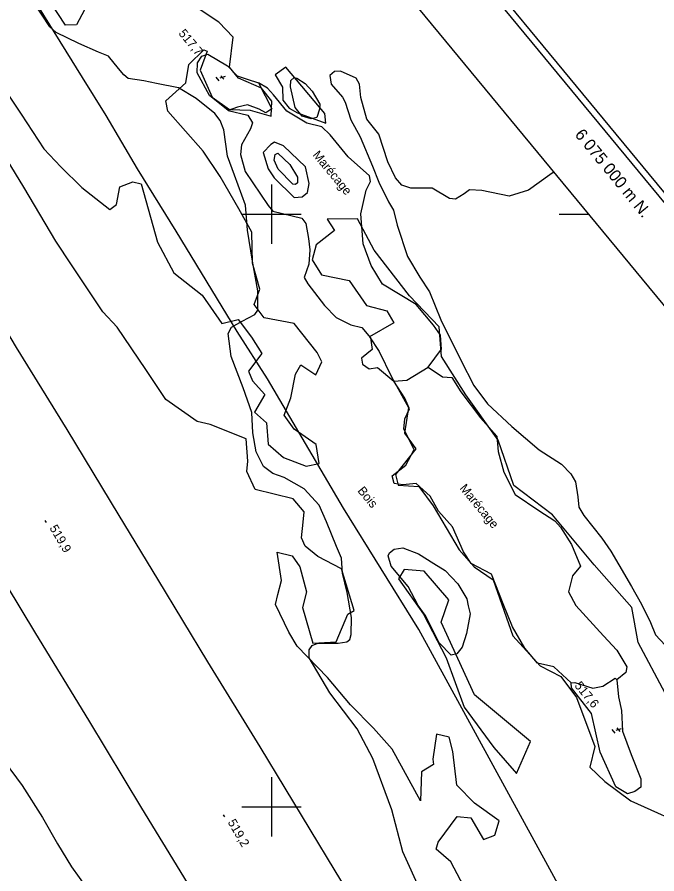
# Model space of a CAD drawing. Extents: x 347312 to 350503, y 6073086 to 6076432.
# Drawn here: x 349614.2 to 349830, y 6074777.4 to 6075066.4 of the extents above; entities that cross this region are included whole.
import ezdxf

# ---------------------------------------------------------------- set-up
doc = ezdxf.new("R2010")
doc.units = 0
for name, color, linetype in [('Level 2', 7, 'Continuous'), ('Level 25', 7, 'Continuous'), ('Level 3', 7, 'Continuous'), ('Level 37', 7, 'Continuous'), ('Level 4', 7, 'Continuous'), ('Level 44', 7, 'Continuous'), ('Level 60', 7, 'Continuous'), ('Level 61', 7, 'Continuous'), ('Level 7', 7, 'Continuous')]:
    doc.layers.add(name, color=color, linetype=linetype)

msp = doc.modelspace()

# ---------------------------------------------------------------- linework, layer by layer
at = {"layer": 'Level 2'}
for points in [[(349715.61, 6074855.28), (349722.47, 6074855.21), (349725.44, 6074855.69), (349726.44, 6074856.45), (349726.88, 6074858.16), (349726.95, 6074863.96), (349725.52, 6074872.36), (349723.99, 6074878.91), (349723.62, 6074883.9), (349721.98, 6074887.82), (349718.54, 6074896.13), (349716.07, 6074901.75), (349711.08, 6074907.35), (349704.3, 6074911.15), (349700.44, 6074912.54), (349697.35, 6074914.89), (349694.86, 6074919.82), (349693.68, 6074926.24), (349693.35, 6074933.07), (349690.47, 6074941.34), (349686.4, 6074952.01), (349685.37, 6074959.68), (349686.5, 6074961.83), (349690.06, 6074963.84), (349694.34, 6074966.16), (349695.36, 6074967.54), (349695.38, 6074974.15), (349693.65, 6074984.09), (349691.93, 6074994.57), (349691.22, 6075003.05), (349687.58, 6075013.14), (349685.13, 6075019.49), (349683.88, 6075028.43), (349682.69, 6075031.57), (349680.85, 6075033.94), (349674.57, 6075039.03), (349668.6, 6075042.59), (349661.25, 6075044.01), (349656.92, 6075044.97), (349651.68, 6075045.75), (349650.2, 6075046.99), (349648.38, 6075049.16), (349644.98, 6075053.23), (349641.68, 6075054.66), (349635.06, 6075057.54), (349627.41, 6075061.21), (349625.22, 6075063.2), (349620.06, 6075071.08)], [(349713.72, 6075041.52), (349716.34, 6075037.12), (349716.24, 6075035.45), (349715.33, 6075032.58), (349713.42, 6075032.18), (349710.31, 6075033.03), (349708, 6075035.97), (349706.38, 6075042.95), (349706.48, 6075045.07), (349707.63, 6075046.03), (349708.55, 6075045.83), (349711.33, 6075044.03), (349713.72, 6075041.52)], [(349795.33, 6075014.24), (349793.91, 6075013.29), (349786.67, 6075008.04), (349780.18, 6075006.04), (349770.98, 6075007.99), (349766.76, 6075008.19), (349765.02, 6075006.88), (349762.04, 6075005.05), (349760.1, 6075005.22), (349754.18, 6075008.73), (349747.01, 6075008.7), (349743.92, 6075009.71), (349741.86, 6075012.18), (349739.21, 6075017.6), (349736.18, 6075026.99), (349732.18, 6075032.04), (349730.1, 6075039.3), (349729.65, 6075043.8), (349728.53, 6075045.87), (349723.27, 6075048.21), (349721.3, 6075048.06), (349719.71, 6075046.73), (349720.14, 6075043.78), (349723.95, 6075039.39), (349724.9, 6075037.71), (349726.74, 6075031.82), (349729.89, 6075026.07), (349734.07, 6075016.21), (349736.18, 6075010.72), (349739.51, 6075004.13), (349741.21, 6075001.29), (349742.42, 6074996.24), (349745.88, 6074985.73), (349750.06, 6074978.75), (349753.31, 6074973.77), (349757.18, 6074964.3), (349763.85, 6074950.68), (349768.21, 6074942.23), (349772.84, 6074935.96), (349781.06, 6074928.37), (349790.3, 6074920.44), (349797.82, 6074915.58), (349801, 6074912.4), (349802.55, 6074909.69), (349803.3, 6074904.65), (349803.72, 6074901.08), (349805.33, 6074898.3), (349811.46, 6074890.66), (349814.48, 6074886.27), (349817.13, 6074881.68), (349821.47, 6074874.39), (349824.82, 6074868.38), (349827.8, 6074862.19), (349829.53, 6074858.1), (349832.82, 6074854.61)], [(349707.2, 6075010.11), (349702.23, 6075015.17), (349700.86, 6075018.15), (349701.2, 6075020.08), (349702.17, 6075020.53), (349706.2, 6075016.7), (349708.79, 6075012.42), (349708.79, 6075010.54), (349708.16, 6075009.94), (349707.2, 6075010.11)], [(349547.21, 6074906.67), (349548.35, 6074905.22), (349548.7, 6074903.89), (349548.02, 6074902.34), (349548.01, 6074901.11), (349551.3, 6074895.96), (349554.27, 6074891.63), (349557.62, 6074887.34), (349566.59, 6074879.43), (349572.62, 6074872.07), (349577.49, 6074864.64), (349582.44, 6074857.28), (349585.93, 6074850.82), (349590.83, 6074842.75), (349594.75, 6074836.26), (349599.32, 6074828.71), (349601.47, 6074825.02), (349604.23, 6074820.78), (349609.88, 6074815.41), (349615.85, 6074807.2), (349622.74, 6074796.39), (349627.87, 6074787.58), (349632.5, 6074779.82), (349637.66, 6074772.54)], [(349739.79, 6074885.75), (349741.44, 6074886.91), (349744.29, 6074887.43), (349749.63, 6074885.34), (349754.82, 6074882.17), (349758.55, 6074879.78), (349762.89, 6074875.22), (349765.92, 6074870.17), (349766.32, 6074867.82), (349767.01, 6074865.12), (349765.8, 6074858.53)], [(349765.8, 6074858.53), (349764.29, 6074853.91), (349762.58, 6074851.67), (349760.59, 6074851.19), (349756.62, 6074855.31), (349753.76, 6074860.95), (349751.82, 6074864.69), (349749.48, 6074867.94), (349746.08, 6074874.4), (349740.4, 6074881.27), (349739.33, 6074884.69), (349739.79, 6074885.75)], [(349760.29, 6074749.01), (349757.82, 6074756.49), (349750.33, 6074771.48), (349744.3, 6074784.87), (349740.55, 6074799.03), (349734.21, 6074816.38), (349728.85, 6074826.32), (349719.71, 6074838.45), (349712.77, 6074850.29), (349712.69, 6074852.97), (349713.75, 6074854.46), (349715.61, 6074855.28)]]:
    msp.add_lwpolyline(points, dxfattribs=at)
at = {"layer": 'Level 25'}
for points in [[(349721.53, 6074778.43), (349696.21, 6074820.32), (349678.53, 6074848.95), (349661.66, 6074876.79), (349648.66, 6074898.31), (349631.08, 6074927.35), (349614, 6074955), (349599.14, 6074979.85), (349585.75, 6075001.78), (349570.8, 6075026.04), (349554.23, 6075053.21), (349538.16, 6075079.35), (349521.5, 6075107.01), (349504.56, 6075134.66), (349486.92, 6075164.05), (349469.94, 6075191.95), (349455.63, 6075215.23), (349434.44, 6075249.99), (349417.82, 6075277.49), (349398.78, 6075308.89), (349378.79, 6075341.9), (349366.14, 6075362.44), (349352, 6075385.86), (349336.82, 6075410.53)], [(349600.2, 6074891.88), (349620.41, 6074858.47), (349638.31, 6074829.23), (349656.2, 6074799.57), (349678.59, 6074762.81)], [(349743.34, 6074742.62), (349721.53, 6074778.43)]]:
    msp.add_lwpolyline(points, dxfattribs=at)
at = {"layer": 'Level 3'}
for p, q in [((349681.26, 6075046.2), (349682.28, 6075044.96)), ((349684.36, 6075046.37), (349682.53, 6075045.82)), ((349682.94, 6075046.68), (349683.93, 6075045.47)), ((349623.58, 6074896.6), (349623.99, 6074895.92)), ((349814.85, 6074826.17), (349815.87, 6074824.94)), ((349817.95, 6074826.34), (349816.12, 6074825.79)), ((349816.53, 6074826.65), (349817.52, 6074825.45)), ((349683.74, 6074797.37), (349684.14, 6074796.67))]:
    msp.add_line(p, q, dxfattribs=at)
at = {"layer": 'Level 37'}
msp.add_lwpolyline([(349937.19, 6074540.97), (349874.05, 6074644.62), (349832.75, 6074711.94), (349812.61, 6074745.27), (349809.11, 6074751.23), (349749.75, 6074859.9), (349724.27, 6074900.83), (349698.65, 6074944.47), (349688.46, 6074960.35), (349667.84, 6074994.28), (349654.77, 6075015.26), (349644.24, 6075033.23), (349636.23, 6075046.12), (349615.69, 6075079.37)], dxfattribs=at)
at = {"layer": 'Level 4'}
for points in [[(349685.44, 6075034.93), (349679.06, 6075039.97), (349674.89, 6075047.61), (349675.05, 6075051.07), (349676.48, 6075053.33), (349678.5, 6075053.97), (349685.14, 6075050.06), (349688.41, 6075046.63), (349691.81, 6075045.57), (349695.59, 6075044.25), (349700.07, 6075035.5), (349698.06, 6075034.12), (349695.82, 6075035.4), (349691.89, 6075036.91), (349688.55, 6075036.06), (349685.44, 6075034.93)], [(349820.11, 6074804.39), (349816.2, 6074806.79), (349810.92, 6074818.49), (349807.95, 6074831.55), (349801.15, 6074840.19), (349801.14, 6074841.84), (349802.37, 6074841.97), (349808.44, 6074840.03), (349811.83, 6074840.79), (349815.9, 6074843.46), (349816.5, 6074842.92), (349817.08, 6074837.13), (349818.02, 6074832.53), (349818.4, 6074825.53), (349821.3, 6074817.64), (349824.57, 6074809.48), (349824.62, 6074806.69), (349822.54, 6074805.24), (349820.11, 6074804.39)]]:
    msp.add_lwpolyline(points, dxfattribs=at)
at = {"layer": 'Level 44'}
for points in [[(349637.82, 6075070.65), (349634.2, 6075063.84), (349630.51, 6075063.75), (349622.28, 6075076.29)], [(349692.77, 6075035.09), (349699.93, 6075032.98), (349700.14, 6075038.12), (349696.69, 6075042.44), (349688.83, 6075045.91), (349685.89, 6075049.61), (349687.11, 6075059.66), (349682.25, 6075064.76), (349674.91, 6075069.59)], [(349645.52, 6075001.53), (349647.7, 6075003.22), (349648.88, 6075009.16), (349653.27, 6075010.9), (349656.07, 6075010.24), (349661.5, 6074990.5), (349667.03, 6074980.14), (349676.63, 6074972.61), (349683.28, 6074963.06), (349688.73, 6074964.43), (349693.22, 6074958.52), (349696.74, 6074952.97), (349692.2, 6074947.04), (349693.62, 6074943.74), (349697.77, 6074939.14), (349694.22, 6074933.18), (349698.3, 6074929.57), (349698.88, 6074922.43), (349704.09, 6074917.83), (349711.73, 6074914.97), (349716.04, 6074915.9), (349715.06, 6074922.25), (349707.71, 6074927.44), (349704.23, 6074932.15), (349706.54, 6074937.97), (349708.06, 6074945.99), (349709.9, 6074949.17), (349714.97, 6074945.79), (349716.99, 6074950.18), (349715.4, 6074953.33), (349707.64, 6074963.14), (349697.57, 6074965.03), (349694.16, 6074969.51), (349696.04, 6074974.68), (349693.64, 6074983.46), (349693.43, 6074993.93), (349688.99, 6075001.75), (349682.7, 6075012.68), (349677.01, 6075021.27), (349664.99, 6075034.76), (349664.39, 6075038.16), (349671.13, 6075044.28), (349672.09, 6075050.5), (349677.17, 6075055.38), (349678.28, 6075054.95), (349675.92, 6075048.6), (349680.01, 6075039.4), (349685.85, 6075035.29), (349692.77, 6075035.09)], [(349708.73, 6075034.14), (349718.37, 6075030.68), (349718.01, 6075033.98), (349704.88, 6075049.54), (349701.3, 6075046.99), (349703.71, 6075042.85), (349703.81, 6075038.42), (349706.02, 6075035.77), (349708.73, 6075034.14)], [(349609.99, 6075042.16), (349615.54, 6075033.74), (349623.25, 6075022.03), (349628.92, 6075015.97), (349635.98, 6075008.98), (349645.52, 6075001.53)], [(349769.21, 6074765.02), (349760.48, 6074781.46), (349755.52, 6074785.77), (349756.22, 6074788.14), (349762.68, 6074796.81), (349767.27, 6074796.34), (349771.47, 6074789.01), (349775.33, 6074790.46), (349776.75, 6074795.36), (349768.52, 6074801.25), (349762.5, 6074807.35), (349761.18, 6074818.73), (349759.99, 6074823.54), (349755.7, 6074824.55), (349754.44, 6074816.07), (349754.6, 6074814.28), (349750.56, 6074811.79), (349750.25, 6074802.02), (349740.7, 6074819.45), (349734.44, 6074826.55), (349726.63, 6074834.44), (349718.92, 6074843.62), (349708.66, 6074854.24), (349705.91, 6074858.94), (349701.31, 6074868.34), (349702.1, 6074871.69), (349703.37, 6074876.43), (349701.88, 6074886), (349707.03, 6074884.71), (349709.55, 6074880.96), (349711.84, 6074872.55), (349710.47, 6074867.23), (349713.95, 6074855.25), (349721.79, 6074855.71), (349725.79, 6074865.02), (349727.93, 6074866.22), (349723.59, 6074880.32), (349715.64, 6074884.53), (349711.34, 6074887.98), (349710.17, 6074890.81), (349710.69, 6074896.06), (349711.01, 6074899.6), (349707.33, 6074903.99), (349694.52, 6074907.13), (349691.72, 6074913.15), (349692.04, 6074916.7), (349691.48, 6074924.15), (349679.3, 6074929.04), (349674.91, 6074929.99), (349664.34, 6074937.42), (349657.66, 6074947.53), (349647.92, 6074961.83), (349643.08, 6074967.06), (349632.49, 6074982.92), (349627.31, 6074990.88), (349616.51, 6075009.13), (349606.35, 6075025.55)], [(349832.83, 6074838.42), (349823.69, 6074855.42), (349821.53, 6074867.29), (349808.9, 6074881.7), (349794.84, 6074898.52), (349781.77, 6074908.44), (349776.49, 6074923.7), (349765.51, 6074938.99), (349757.4, 6074951.92), (349756.52, 6074961.94), (349746.56, 6074972.43), (349734.59, 6074987.84), (349729.02, 6074998.45), (349718.82, 6074998.28), (349721.25, 6074994.47), (349715.11, 6074989.62), (349713.68, 6074984.52), (349716.82, 6074979.51), (349726.25, 6074977.55), (349732.1, 6074969.12), (349738.94, 6074967.38), (349741.27, 6074963.34), (349733.11, 6074958.59), (349736.33, 6074953.67), (349740.52, 6074945.07), (349746.18, 6074934.72), (349744.91, 6074926.04), (349748.67, 6074920.83), (349741.87, 6074912.14), (349742.77, 6074908.57), (349749.72, 6074908.12), (349754.58, 6074901.6), (349763.31, 6074886.7), (349768.4, 6074880.98), (349774.74, 6074876.61), (349781.47, 6074857.68), (349790.69, 6074847.56), (349797.58, 6074843.96), (349802.86, 6074836.94), (349809.06, 6074820.44), (349807.36, 6074813.38), (349812.41, 6074808.6)], [(349775.01, 6074820.03), (349782.65, 6074811.27), (349787.37, 6074822.04), (349768.51, 6074837.77), (349757.25, 6074862.28), (349759.88, 6074869.84), (349751.5, 6074879.5), (349744.73, 6074880.09), (349742.82, 6074877), (349751.33, 6074865.06), (349758.93, 6074850.29), (349765.05, 6074833.71), (349775.01, 6074820.03)], [(349812.41, 6074808.6), (349821.21, 6074802.02), (349842.68, 6074792.41)]]:
    msp.add_lwpolyline(points, dxfattribs=at)
at = {"layer": 'Level 60'}
msp.add_line((349797.09, 6075000), (349807.09, 6075000), dxfattribs=at)
msp.add_lwpolyline([(350502.67, 6074196.28), (348655.35, 6076431.86)], dxfattribs=at)
for points in [[(349159.76, 6073089.49), (347315.28, 6075321.63), (348655.04, 6076428.72), (350499.52, 6074196.58)], [(348779.44, 6073584.28), (350085.28, 6074663.34), (348652.09, 6076397.74), (347346.25, 6075318.68)]]:
    msp.add_lwpolyline(points, close=True, dxfattribs=at)
at = {"layer": 'Level 61'}
for p, q in [((349700, 6075010), (349700, 6074990)), ((349690, 6075000), (349710, 6075000)), ((349700, 6074810), (349700, 6074790)), ((349690, 6074800), (349710, 6074800))]:
    msp.add_line(p, q, dxfattribs=at)
at = {"layer": 'Level 7'}
for points in [[(349685.44, 6075034.93), (349692.06, 6075033.42), (349693.6, 6075030.81), (349692.92, 6075028.72), (349689.89, 6075023.31), (349689.51, 6075020.13), (349691.08, 6075014.38), (349698.88, 6075002.87), (349700.41, 6075001), (349710.28, 6074998.61), (349711.58, 6074996.85), (349712.49, 6074991.74), (349712.94, 6074987.91), (349712.65, 6074983.16), (349711, 6074978.61), (349712.27, 6074976.52), (349717.85, 6074969.18), (349721.77, 6074965.12), (349726.75, 6074962.69), (349730.49, 6074961.77), (349733.41, 6074958.22), (349733.93, 6074954.3), (349730.32, 6074951.42), (349730.7, 6074949.33), (349732.99, 6074947.8), (349735.72, 6074948.3), (349741.3, 6074943.68), (349745.64, 6074944.02), (349752.81, 6074948.39), (349757.37, 6074954.48), (349757, 6074959.12), (349754.64, 6074962.55), (349748.79, 6074969.5), (349737.48, 6074976.37), (349733.68, 6074982.65), (349730.96, 6074989.98), (349730.12, 6075000.11), (349731.94, 6075008.1), (349733.35, 6075010.94), (349733.12, 6075012.86), (349725.91, 6075019.29), (349719.85, 6075026.69), (349717.01, 6075029.42), (349711.92, 6075030.71), (349705.21, 6075034.7), (349700.68, 6075040.23), (349698.69, 6075042.48), (349695.59, 6075044.25)], [(349700.9, 6075012.25), (349707.69, 6075005.61), (349710.39, 6075005.78), (349712.16, 6075007.26), (349712.77, 6075010.34), (349711.43, 6075015.99), (349704.03, 6075023.01), (349701.05, 6075024.27), (349699.76, 6075023.48), (349697.15, 6075020.83), (349698.83, 6075015.32), (349700.9, 6075012.25)], [(349752.81, 6074948.39), (349757.64, 6074945.12), (349760.87, 6074944.84), (349763.85, 6074940.02), (349770.55, 6074931.29), (349776.01, 6074925.11), (349776.5, 6074919.86), (349778.4, 6074912.94), (349782.18, 6074905.37), (349790.14, 6074899.96), (349795.59, 6074896.48), (349797.51, 6074894.36), (349801.2, 6074888.52), (349804.19, 6074881.19), (349801.53, 6074877.93), (349800.15, 6074872.6), (349802.66, 6074868), (349812.02, 6074857.7), (349816.53, 6074852.85), (349819.83, 6074847.29), (349819.49, 6074845.37), (349816.5, 6074842.92)], [(349801.14, 6074841.84), (349795.23, 6074847.29), (349789.74, 6074848.5), (349785.49, 6074853.57), (349781.28, 6074860.75), (349778.17, 6074868.57), (349774.2, 6074878.5), (349767.38, 6074882.18), (349764.73, 6074886.07), (349761.01, 6074894.44), (349756.37, 6074899.8), (349753.5, 6074904.85), (349748.84, 6074909.16), (349744.32, 6074908.66), (349741.43, 6074909.07), (349740.7, 6074911.74), (349745.33, 6074915.33), (349748.16, 6074920.53), (349744.63, 6074927.44), (349745.03, 6074930.9), (349746.55, 6074934.27), (349745, 6074937.91), (349741.3, 6074943.68)]]:
    msp.add_lwpolyline(points, dxfattribs=at)

# ---------------------------------------------------------------- texts
at = {"layer": 'Level 3'}
for s, rotation, p in [('  517,7', 309.5179, (349667.05, 6075062.6)), ('519,9', 300.476, (349625.01, 6074894.1)), ('  517,6', 309.5179, (349800.63, 6074842.55)), ('519,2', 299.8793, (349685.14, 6074794.85))]:
    msp.add_text(s, height=3, rotation=rotation, dxfattribs=at).set_placement(p)
at = {"layer": 'Level 44'}
msp.add_text('Bois', height=3, rotation=309.568, dxfattribs=at).set_placement((349728.85, 6074906.58))
at = {"layer": 'Level 61'}
msp.add_text('6 075 000 m N.', height=4, rotation=309.3644, dxfattribs=at).set_placement((349802.11, 6075026.72))
at = {"layer": 'Level 7'}
for p in [(349713.72, 6075019.88), (349763.29, 6074907.42)]:
    msp.add_text('Marécage', height=3, rotation=309.568, dxfattribs=at).set_placement(p)

doc.saveas('drawing.dxf')
